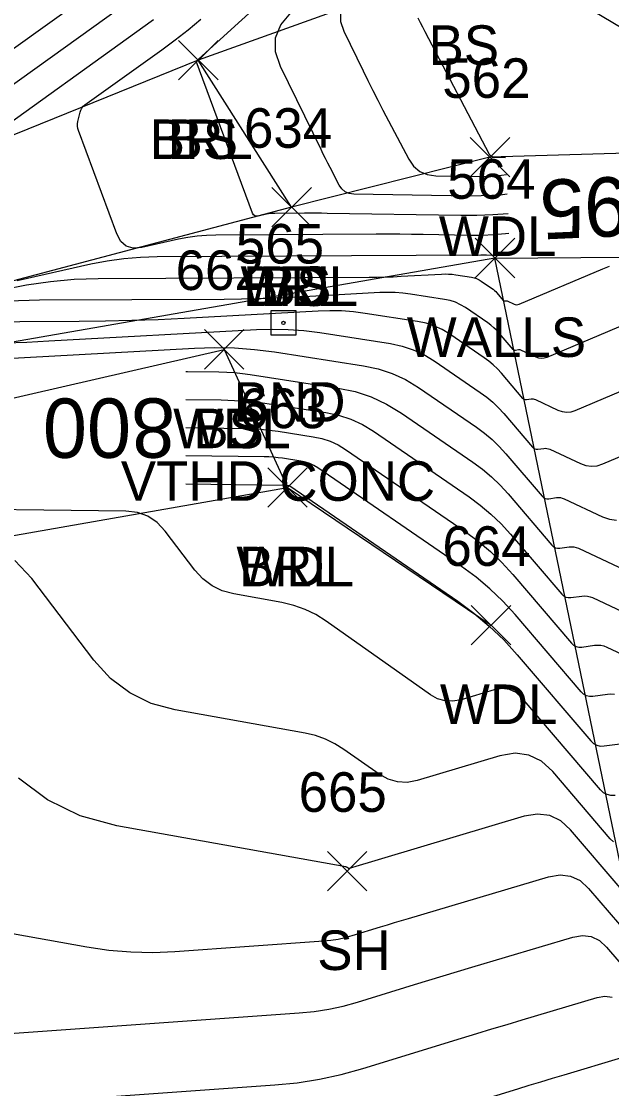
# Model space of a CAD drawing. Extents: x 1650836 to 1652450, y 332578 to 333908.
# Drawn here: x 1652174.6 to 1652204.4, y 332636.9 to 332690.8 of the extents above; entities that cross this region are included whole.
import ezdxf

# ---------------------------------------------------------------- set-up
doc = ezdxf.new("R2010")
doc.units = 0
for name, color, linetype in [('L_A', 7, 'Continuous'), ('L_I', 7, 'Continuous'), ('L_TIC', 7, 'Continuous'), ('LABL', 7, 'Continuous'), ('LAWA', 7, 'Continuous'), ('LELB', 7, 'Continuous'), ('LSOGCMA', 7, 'Continuous'), ('LSOGCMA_T', 7, 'Continuous'), ('LSOGCMI', 7, 'Continuous'), ('LWS', 7, 'Continuous'), ('M_A', 7, 'Continuous'), ('M_C', 7, 'Continuous'), ('M_I', 7, 'Continuous'), ('MHBP', 7, 'Continuous')]:
    doc.layers.add(name, color=color, linetype=linetype)

msp = doc.modelspace()

# ---------------------------------------------------------------- linework, layer by layer
at = {"layer": 'L_TIC'}
for points in [[(1652182.53, 332687.882), (1652184.53, 332689.882)], [(1652184.53, 332687.882), (1652182.53, 332689.882)], [(1652182.53, 332687.882), (1652184.53, 332689.882)], [(1652184.53, 332687.882), (1652182.53, 332689.882)], [(1652197.28, 332682.973), (1652199.28, 332684.973)], [(1652199.28, 332682.973), (1652197.28, 332684.973)], [(1652187.25, 332680.448), (1652189.25, 332682.448)], [(1652189.25, 332680.448), (1652187.25, 332682.448)], [(1652187.25, 332680.448), (1652189.25, 332682.448)], [(1652189.25, 332680.448), (1652187.25, 332682.448)], [(1652187.25, 332680.448), (1652189.25, 332682.448)], [(1652189.25, 332680.448), (1652187.25, 332682.448)], [(1652197.531, 332677.869), (1652199.531, 332679.869)], [(1652199.531, 332677.869), (1652197.531, 332679.869)], [(1652197.531, 332677.869), (1652199.531, 332679.869)], [(1652199.531, 332677.869), (1652197.531, 332679.869)], [(1652183.838, 332673.254), (1652185.838, 332675.254)], [(1652185.838, 332673.254), (1652183.838, 332675.254)], [(1652183.838, 332673.254), (1652185.838, 332675.254)], [(1652185.838, 332673.254), (1652183.838, 332675.254)], [(1652187.041, 332666.268), (1652189.041, 332668.268)], [(1652189.041, 332666.268), (1652187.041, 332668.268)], [(1652187.041, 332666.268), (1652189.041, 332668.268)], [(1652189.041, 332666.268), (1652187.041, 332668.268)], [(1652197.333, 332659.303), (1652199.333, 332661.303)], [(1652199.333, 332659.303), (1652197.333, 332661.303)], [(1652190.058, 332646.862), (1652192.058, 332648.862)], [(1652192.058, 332646.862), (1652190.058, 332648.862)]]:
    msp.add_lwpolyline(points, dxfattribs=at)
at = {"layer": 'LABL'}
for points in [[(1652188.25, 332681.448), (1652183.53, 332688.882), (1652149.671, 332675.169), (1652142.015, 332669.547), (1652115.739, 332661.653)], [(1652114.189, 332654.693), (1652128.474, 332646.824), (1652153.961, 332661.301), (1652188.041, 332667.268)]]:
    msp.add_lwpolyline(points, dxfattribs=at)
at = {"layer": 'LAWA'}
for points in [[(1652377.083, 332609.462), (1652362.423, 332618.359), (1652352.896, 332629.018), (1652326.723, 332645.943), (1652287.129, 332663.549), (1652263.425, 332671.343), (1652249.055, 332682.968), (1652227.219, 332684.809), (1652198.28, 332683.973), (1652188.25, 332681.448)], [(1652184.838, 332674.254), (1652188.041, 332667.268), (1652198.333, 332660.303)]]:
    msp.add_lwpolyline(points, dxfattribs=at)
at = {"layer": 'LELB'}
for points in [[(1652382.141, 332616.979), (1652358.657, 332634.506), (1652330.255, 332651.361), (1652290.321, 332671.283), (1652269.989, 332681.007), (1652251.521, 332688.043), (1652226.806, 332692.532), (1652196.733, 332693.642), (1652183.53, 332688.882)], [(1652188.25, 332681.448), (1652152.28, 332671.918), (1652142.015, 332669.547)], [(1652101.093, 332647.816), (1652114.189, 332654.693), (1652146.823, 332664.15), (1652153.664, 332667.075), (1652184.838, 332674.254)]]:
    msp.add_lwpolyline(points, dxfattribs=at)
at = {"layer": 'LSOGCMA'}
for points in [[(1652199.197, 332681.116), (1652198.423, 332681.056), (1652197.616, 332681.024), (1652196.808, 332681.022), (1652190.042, 332681.132), (1652189.756, 332681.136), (1652189.47, 332681.139), (1652189.184, 332681.14), (1652188.898, 332681.139), (1652187.394, 332681.132), (1652187.288, 332681.129), (1652187.182, 332681.12), (1652187.077, 332681.105), (1652186.973, 332681.084), (1652186.556, 332680.991), (1652186.461, 332680.983), (1652186.382, 332681.006), (1652186.319, 332681.06), (1652186.274, 332681.144), (1652183.428, 332688.822), (1652183.427, 332688.825), (1652183.428, 332688.829), (1652183.429, 332688.837), (1652183.431, 332688.841), (1652183.434, 332688.844), (1652183.499, 332688.891), (1652183.51, 332688.899), (1652183.522, 332688.908), (1652183.532, 332688.917), (1652183.543, 332688.926), (1652189.011, 332693.92)], [(1652182.903, 332670.294), (1652185.776, 332670.257), (1652186.225, 332670.243), (1652186.674, 332670.214), (1652187.12, 332670.169), (1652187.566, 332670.108), (1652189.346, 332669.833), (1652189.782, 332669.741), (1652190.199, 332669.603), (1652190.598, 332669.418), (1652190.979, 332669.187), (1652197.029, 332665.035), (1652197.683, 332664.553), (1652198.302, 332664.033), (1652198.885, 332663.472), (1652199.432, 332662.872), (1652202.399, 332659.401), (1652202.511, 332659.295), (1652202.638, 332659.226), (1652202.778, 332659.194), (1652202.932, 332659.198), (1652203.575, 332659.287), (1652203.734, 332659.298), (1652203.89, 332659.286), (1652204.042, 332659.251), (1652204.191, 332659.193), (1652207.327, 332657.725)]]:
    msp.add_lwpolyline(points, dxfattribs=at)
at = {"layer": 'LSOGCMI'}
for points in [[(1652160.887, 332679.953), (1652180.939, 332694.333)], [(1652181.105, 332692.632), (1652166.524, 332682.176)], [(1652209.259, 332687.93), (1652202.418, 332692.016)], [(1652199.154, 332682.101), (1652198.91, 332682.073), (1652198.375, 332682.031), (1652197.838, 332682.01), (1652197.3, 332682.009), (1652191.399, 332682.106), (1652191.164, 332682.137), (1652190.962, 332682.223), (1652190.794, 332682.365), (1652190.66, 332682.56), (1652190.191, 332683.454), (1652190.074, 332683.678), (1652189.959, 332683.902), (1652189.846, 332684.128), (1652189.735, 332684.354), (1652187.689, 332688.557), (1652187.438, 332689.308), (1652187.441, 332690.012), (1652187.698, 332690.667), (1652188.208, 332691.273)], [(1652190.725, 332691.295), (1652190.723, 332690.84), (1652190.885, 332690.354), (1652191.862, 332688.346), (1652192.108, 332687.846), (1652192.358, 332687.347), (1652192.612, 332686.85), (1652192.87, 332686.355), (1652194.174, 332683.872), (1652194.421, 332683.511), (1652194.731, 332683.25), (1652195.103, 332683.091), (1652195.537, 332683.033), (1652197.793, 332682.996), (1652198.06, 332682.997), (1652198.327, 332683.007), (1652198.593, 332683.028), (1652198.859, 332683.059), (1652199.109, 332683.092)], [(1652172.16, 332684.398), (1652181.27, 332690.931)], [(1652199.242, 332680.11), (1652199.064, 332680.089), (1652198.472, 332680.044), (1652197.879, 332680.02), (1652197.285, 332680.019), (1652194.905, 332680.058), (1652194.31, 332680.066), (1652193.715, 332680.071), (1652193.121, 332680.073), (1652192.526, 332680.071), (1652184.42, 332680.033), (1652183.944, 332680.018), (1652183.47, 332679.977), (1652182.999, 332679.911), (1652182.532, 332679.819), (1652180.667, 332679.401), (1652180.238, 332679.366), (1652179.884, 332679.468), (1652179.606, 332679.709), (1652179.402, 332680.088), (1652177.464, 332685.317), (1652177.43, 332685.431), (1652177.415, 332685.545), (1652177.416, 332685.661), (1652177.435, 332685.777), (1652177.546, 332686.246), (1652177.582, 332686.358), (1652177.636, 332686.457), (1652177.708, 332686.545), (1652177.797, 332686.621), (1652181.681, 332689.406), (1652182.353, 332689.904), (1652183.01, 332690.42), (1652183.651, 332690.956)], [(1652194.635, 332691.013), (1652194.749, 332690.787), (1652194.864, 332690.561), (1652194.981, 332690.337), (1652198.241, 332684.13), (1652198.252, 332684.113), (1652198.264, 332684.098), (1652198.279, 332684.084), (1652198.296, 332684.073), (1652198.394, 332684.014), (1652198.397, 332684.011), (1652198.399, 332684.008), (1652198.399, 332684.005), (1652198.398, 332684.001), (1652198.392, 332683.984), (1652198.391, 332683.981), (1652198.392, 332683.978), (1652198.394, 332683.976), (1652198.398, 332683.976), (1652199.071, 332683.954)], [(1652213.229, 332678.952), (1652201.164, 332673.844), (1652201.026, 332673.8), (1652200.889, 332673.788), (1652200.753, 332673.806), (1652200.617, 332673.854), (1652199.873, 332674.202), (1652199.838, 332674.216), (1652199.802, 332674.224), (1652199.765, 332674.227), (1652199.727, 332674.224), (1652199.575, 332674.203), (1652199.538, 332674.202), (1652199.505, 332674.21), (1652199.475, 332674.226), (1652199.448, 332674.251), (1652198.744, 332675.075), (1652198.615, 332675.217), (1652198.476, 332675.35), (1652198.33, 332675.474), (1652198.174, 332675.588), (1652197.046, 332676.362), (1652196.798, 332676.513), (1652196.539, 332676.633), (1652196.268, 332676.723), (1652195.985, 332676.783), (1652194.254, 332677.05), (1652193.869, 332677.099), (1652193.482, 332677.128), (1652193.095, 332677.137), (1652192.707, 332677.125), (1652188.301, 332676.883), (1652187.437, 332676.841), (1652186.572, 332676.81), (1652185.708, 332676.789), (1652184.843, 332676.78), (1652175.496, 332676.735), (1652173.91, 332676.685)], [(1652199.287, 332679.106), (1652198.663, 332679.022), (1652198.594, 332679.014), (1652198.524, 332679.008), (1652198.453, 332679.006), (1652198.383, 332679.005), (1652198.102, 332679.01), (1652198.031, 332679.011), (1652197.961, 332679.012), (1652197.89, 332679.012), (1652197.82, 332679.012), (1652181.445, 332678.933), (1652180.599, 332678.907), (1652179.758, 332678.835), (1652178.922, 332678.717), (1652178.091, 332678.554), (1652174.374, 332677.721)], [(1652173.65, 332677.289), (1652174.844, 332677.523), (1652176.045, 332677.692), (1652177.254, 332677.796), (1652178.471, 332677.834), (1652192.179, 332677.9), (1652192.58, 332677.904), (1652192.982, 332677.914), (1652193.383, 332677.928), (1652193.784, 332677.948), (1652195.828, 332678.06), (1652196.008, 332678.065), (1652196.188, 332678.061), (1652196.367, 332678.048), (1652196.546, 332678.025), (1652197.349, 332677.901), (1652197.481, 332677.873), (1652197.606, 332677.832), (1652197.727, 332677.776), (1652197.841, 332677.706), (1652198.365, 332677.347), (1652198.437, 332677.294), (1652198.505, 332677.236), (1652198.57, 332677.175), (1652198.63, 332677.109), (1652198.956, 332676.726), (1652198.969, 332676.715), (1652198.983, 332676.707), (1652198.998, 332676.704), (1652199.015, 332676.704), (1652199.086, 332676.714), (1652199.103, 332676.715), (1652199.12, 332676.714), (1652199.137, 332676.71), (1652199.154, 332676.704), (1652199.499, 332676.542), (1652199.562, 332676.52), (1652199.625, 332676.511), (1652199.689, 332676.517), (1652199.753, 332676.537), (1652203.982, 332678.328), (1652204.323, 332678.459)], [(1652213.368, 332675.719), (1652202.575, 332671.15), (1652202.364, 332671.084), (1652202.154, 332671.064), (1652201.944, 332671.092), (1652201.735, 332671.166), (1652200.593, 332671.701), (1652200.539, 332671.722), (1652200.483, 332671.734), (1652200.426, 332671.739), (1652200.368, 332671.735), (1652200.134, 332671.702), (1652200.078, 332671.701), (1652200.027, 332671.713), (1652199.981, 332671.738), (1652199.94, 332671.776), (1652198.859, 332673.041), (1652198.66, 332673.26), (1652198.447, 332673.464), (1652198.222, 332673.654), (1652197.983, 332673.829), (1652196.25, 332675.019), (1652195.87, 332675.25), (1652195.472, 332675.434), (1652195.055, 332675.573), (1652194.62, 332675.664), (1652191.962, 332676.074), (1652191.37, 332676.15), (1652190.777, 332676.194), (1652190.182, 332676.208), (1652189.585, 332676.191), (1652182.818, 332675.818), (1652181.491, 332675.754), (1652180.163, 332675.706), (1652178.835, 332675.674), (1652177.507, 332675.659), (1652171.489, 332675.631)], [(1652173.755, 332674.584), (1652174.863, 332674.624), (1652175.971, 332674.678), (1652186.464, 332675.256), (1652187.269, 332675.279), (1652188.071, 332675.261), (1652188.871, 332675.201), (1652189.67, 332675.099), (1652193.256, 332674.546), (1652193.843, 332674.422), (1652194.404, 332674.236), (1652194.942, 332673.987), (1652195.454, 332673.675), (1652197.793, 332672.07), (1652198.114, 332671.834), (1652198.418, 332671.578), (1652198.705, 332671.302), (1652198.974, 332671.007), (1652200.432, 332669.301), (1652200.487, 332669.249), (1652200.549, 332669.215), (1652200.618, 332669.2), (1652200.694, 332669.202), (1652201.01, 332669.245), (1652201.088, 332669.25), (1652201.165, 332669.245), (1652201.239, 332669.228), (1652201.312, 332669.199), (1652202.854, 332668.478), (1652203.135, 332668.378), (1652203.418, 332668.341), (1652203.702, 332668.367), (1652203.987, 332668.456), (1652212.969, 332672.259)], [(1652168.891, 332673.526), (1652183.343, 332674.321), (1652184.355, 332674.351), (1652185.365, 332674.328), (1652186.373, 332674.252), (1652187.378, 332674.123), (1652191.891, 332673.427), (1652192.63, 332673.272), (1652193.337, 332673.037), (1652194.013, 332672.724), (1652194.658, 332672.331), (1652197.602, 332670.311), (1652198.006, 332670.014), (1652198.389, 332669.691), (1652198.75, 332669.345), (1652199.088, 332668.974), (1652200.924, 332666.826), (1652200.993, 332666.761), (1652201.071, 332666.718), (1652201.158, 332666.698), (1652201.253, 332666.701), (1652201.651, 332666.756), (1652201.75, 332666.762), (1652201.846, 332666.755), (1652201.94, 332666.733), (1652202.032, 332666.698), (1652203.972, 332665.789), (1652204.326, 332665.663), (1652204.682, 332665.617)], [(1652182.901, 332673.135), (1652182.989, 332673.136), (1652184.573, 332673.115), (1652184.968, 332673.103), (1652185.363, 332673.077), (1652185.756, 332673.038), (1652186.148, 332672.984), (1652190.6, 332672.298), (1652191.455, 332672.118), (1652192.273, 332671.846), (1652193.055, 332671.483), (1652193.801, 332671.029), (1652197.411, 332668.552), (1652197.899, 332668.193), (1652198.36, 332667.805), (1652198.795, 332667.387), (1652199.203, 332666.94), (1652201.415, 332664.351), (1652201.499, 332664.272), (1652201.593, 332664.221), (1652201.698, 332664.197), (1652201.813, 332664.2), (1652202.293, 332664.266), (1652202.411, 332664.274), (1652202.527, 332664.265), (1652202.641, 332664.239), (1652202.752, 332664.196), (1652205.09, 332663.101)], [(1652182.902, 332671.715), (1652184.688, 332671.692), (1652185.353, 332671.672), (1652186.017, 332671.629), (1652186.678, 332671.562), (1652187.338, 332671.472), (1652189.973, 332671.066), (1652190.618, 332670.93), (1652191.236, 332670.725), (1652191.827, 332670.451), (1652192.39, 332670.108), (1652197.22, 332666.793), (1652197.791, 332666.373), (1652198.331, 332665.919), (1652198.84, 332665.43), (1652199.318, 332664.906), (1652201.907, 332661.876), (1652202.005, 332661.784), (1652202.116, 332661.724), (1652202.238, 332661.695), (1652202.372, 332661.699), (1652202.934, 332661.776), (1652203.073, 332661.786), (1652203.209, 332661.775), (1652203.342, 332661.745), (1652203.471, 332661.695), (1652206.209, 332660.413)], [(1652204.571, 332656.796), (1652204.396, 332656.809), (1652204.217, 332656.797), (1652203.491, 332656.697), (1652203.318, 332656.693), (1652203.16, 332656.729), (1652203.018, 332656.807), (1652202.891, 332656.925), (1652199.547, 332660.839), (1652198.93, 332661.515), (1652198.273, 332662.146), (1652197.576, 332662.733), (1652196.838, 332663.276), (1652189.568, 332668.265), (1652189.37, 332668.385), (1652189.163, 332668.482), (1652188.946, 332668.553), (1652188.719, 332668.601), (1652187.794, 332668.744), (1652187.563, 332668.775), (1652187.33, 332668.799), (1652187.097, 332668.814), (1652186.864, 332668.821), (1652182.904, 332668.872)], [(1652182.905, 332667.451), (1652187.952, 332667.386), (1652187.97, 332667.385), (1652187.987, 332667.384), (1652188.005, 332667.382), (1652188.022, 332667.38), (1652188.092, 332667.369), (1652188.109, 332667.365), (1652188.126, 332667.36), (1652188.142, 332667.353), (1652188.157, 332667.344), (1652196.647, 332661.517), (1652197.468, 332660.913), (1652198.244, 332660.26), (1652198.975, 332659.557), (1652199.662, 332658.805), (1652203.383, 332654.45), (1652203.524, 332654.318), (1652203.682, 332654.232), (1652203.858, 332654.191), (1652204.051, 332654.196), (1652204.858, 332654.308)], [(1652204.61, 332651.695), (1652204.398, 332651.69), (1652204.204, 332651.735), (1652204.03, 332651.83), (1652203.875, 332651.975), (1652199.907, 332656.618), (1652199.606, 332656.894), (1652199.271, 332657.055), (1652198.902, 332657.101), (1652198.5, 332657.034), (1652196.822, 332656.533), (1652196.41, 332656.456), (1652196.013, 332656.472), (1652195.633, 332656.583), (1652195.267, 332656.788), (1652189.992, 332660.514), (1652189.473, 332660.84), (1652188.928, 332661.104), (1652188.358, 332661.306), (1652187.761, 332661.447), (1652185.323, 332661.885), (1652184.743, 332662.042), (1652184.222, 332662.295), (1652183.759, 332662.644), (1652183.354, 332663.089), (1652181.849, 332665.065), (1652181.443, 332665.498), (1652180.975, 332665.81), (1652180.447, 332666), (1652179.857, 332666.068), (1652168.778, 332666.211)], [(1652204.536, 332649.341), (1652204.366, 332649.5), (1652201.453, 332652.909), (1652200.883, 332653.431), (1652200.248, 332653.736), (1652199.55, 332653.825), (1652198.787, 332653.696), (1652194.602, 332652.449), (1652194.09, 332652.352), (1652193.597, 332652.373), (1652193.124, 332652.511), (1652192.67, 332652.766), (1652190.892, 332654.021), (1652190.436, 332654.308), (1652189.957, 332654.54), (1652189.456, 332654.718), (1652188.932, 332654.841), (1652182.364, 332656.021), (1652181.152, 332656.349), (1652180.062, 332656.878), (1652179.095, 332657.607), (1652178.25, 332658.536), (1652175.106, 332662.666), (1652174.257, 332663.57)], [(1652204.858, 332647.025), (1652202.361, 332649.947), (1652201.859, 332650.407), (1652201.301, 332650.675), (1652200.687, 332650.753), (1652200.016, 332650.64), (1652191.167, 332648.002), (1652191.151, 332647.999), (1652191.136, 332648), (1652191.121, 332648.004), (1652191.108, 332648.012), (1652191.053, 332648.051), (1652191.039, 332648.059), (1652191.024, 332648.067), (1652191.009, 332648.072), (1652190.993, 332648.076), (1652179.404, 332650.157), (1652177.56, 332650.657), (1652175.902, 332651.462), (1652174.431, 332652.571)], [(1652173.458, 332644.83), (1652177.887, 332644.034), (1652178.997, 332643.87), (1652180.11, 332643.776), (1652181.227, 332643.751), (1652182.347, 332643.797), (1652189.867, 332644.334), (1652190.235, 332644.371), (1652190.6, 332644.428), (1652190.96, 332644.506), (1652191.317, 332644.605), (1652192.736, 332645.041), (1652193.091, 332645.149), (1652193.446, 332645.257), (1652193.802, 332645.364), (1652194.157, 332645.471), (1652201.245, 332647.583), (1652201.823, 332647.681), (1652202.354, 332647.613), (1652202.836, 332647.382), (1652203.269, 332646.986), (1652205.35, 332644.55)], [(1652169.253, 332639.306), (1652188.637, 332640.691), (1652189.386, 332640.766), (1652190.126, 332640.883), (1652190.859, 332641.041), (1652191.584, 332641.242), (1652194.469, 332642.128), (1652195.19, 332642.348), (1652195.912, 332642.568), (1652196.635, 332642.785), (1652197.357, 332643.002), (1652202.473, 332644.526), (1652202.96, 332644.608), (1652203.407, 332644.552), (1652203.812, 332644.357), (1652204.176, 332644.024), (1652205.842, 332642.075)], [(1652172.06, 332635.952), (1652187.407, 332637.048), (1652188.536, 332637.161), (1652189.653, 332637.337), (1652190.758, 332637.576), (1652191.852, 332637.879), (1652196.844, 332639.412), (1652197.611, 332639.646), (1652198.378, 332639.88), (1652199.146, 332640.111), (1652199.914, 332640.341), (1652203.702, 332641.47), (1652204.097, 332641.536), (1652204.459, 332641.491)], [(1652204.931, 332638.413), (1652202.023, 332637.546), (1652201.433, 332637.37), (1652200.843, 332637.192), (1652200.254, 332637.013), (1652199.666, 332636.833), (1652191.303, 332634.265), (1652190.252, 332633.974), (1652189.189, 332633.744), (1652188.114, 332633.575), (1652187.028, 332633.466), (1652180.479, 332632.998)]]:
    msp.add_lwpolyline(points, dxfattribs=at)
at = {"layer": 'LWS'}
for points in [[(1652208.992, 332628.311), (1652198.531, 332678.869), (1652152.626, 332670.878), (1652142.717, 332668.181), (1652116.306, 332660.618), (1652103.236, 332653.15), (1652064.185, 332630.255)], [(1652198.531, 332678.869), (1652213.745, 332678.986)]]:
    msp.add_lwpolyline(points, dxfattribs=at)
at = {"layer": 'MHBP'}
msp.add_lwpolyline([(1652187.212, 332676.218), (1652188.462, 332676.218), (1652188.462, 332674.968), (1652187.212, 332674.968)], close=True, dxfattribs=at)
msp.add_circle((1652187.837, 332675.593), 0.0833, dxfattribs=at)

# ---------------------------------------------------------------- texts
at = {"layer": 'L_A'}
for s, p in [('BS', (1652195.174, 332688.642)), ('BRL', (1652181.074, 332683.882)), ('BS', (1652181.971, 332683.882)), ('WDL', (1652195.697, 332678.973)), ('WDL', (1652185.667, 332676.448)), ('BRL', (1652185.793, 332676.448)), ('BS', (1652186.691, 332676.448)), ('WALLS', (1652194.074, 332673.869)), ('WALLS', (1652194.074, 332673.869)), ('WDL', (1652182.256, 332669.254)), ('BS', (1652183.279, 332669.254)), ('WDL', (1652185.458, 332662.268)), ('BRL', (1652185.584, 332662.268)), ('WDL', (1652195.75, 332655.303)), ('SH', (1652189.546, 332642.862))]:
    msp.add_text(s, height=2, dxfattribs=at).set_placement(p)
at = {"layer": 'L_I'}
for s, p in [('562', (1652195.87, 332686.973)), ('634', (1652185.84, 332684.448)), ('634', (1652185.84, 332684.448)), ('634', (1652185.84, 332684.448)), ('564', (1652196.121, 332681.869)), ('564', (1652196.121, 332681.869)), ('662', (1652182.382, 332677.254)), ('662', (1652182.382, 332677.254)), ('663', (1652185.584, 332670.268)), ('663', (1652185.584, 332670.268)), ('664', (1652195.876, 332663.303)), ('665', (1652188.601, 332650.862))]:
    msp.add_text(s, height=2, dxfattribs=at).set_placement(p)
at = {"layer": 'LSOGCMA_T'}
for s, rotation, p in [('795', 182.5499, (1652207.444, 332683.102)), ('800', 180.0411, (1652182.359, 332671.773))]:
    msp.add_text(s, height=3, rotation=rotation, dxfattribs=at).set_placement(p)
at = {"layer": 'M_A'}
msp.add_text('BND', height=2, dxfattribs=at).set_placement((1652185.325, 332670.593))
at = {"layer": 'M_C'}
msp.add_text('VTHD CONC', height=2, dxfattribs=at).set_placement((1652179.609, 332666.593))
at = {"layer": 'M_I'}
msp.add_text('565', height=2, dxfattribs=at).set_placement((1652185.428, 332678.593))

doc.saveas('drawing.dxf')
